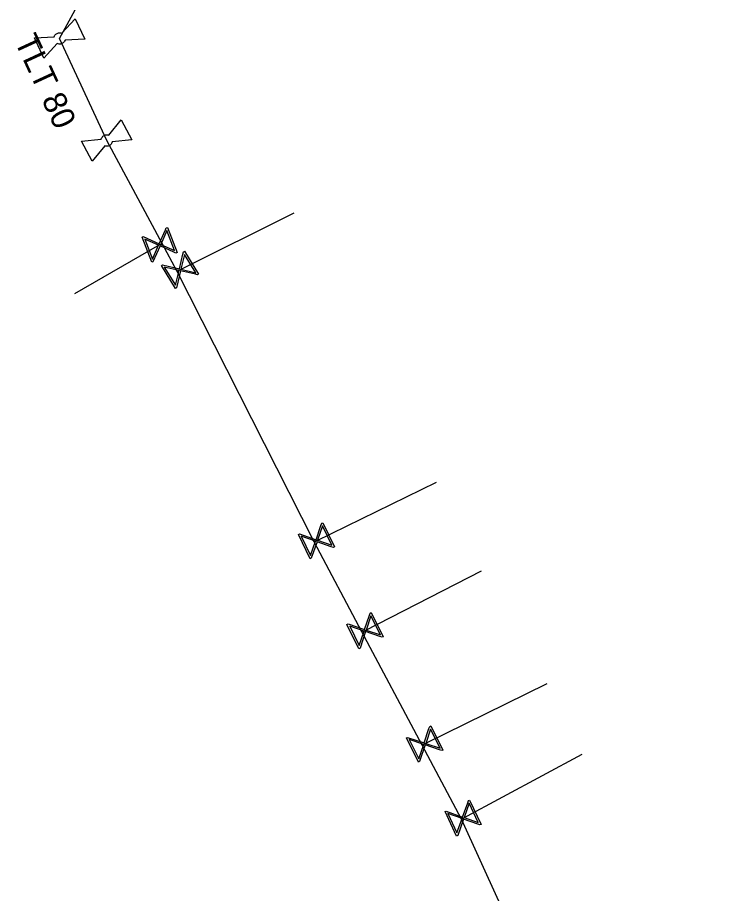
# Model space of a CAD drawing. Extents: x -643842 to -636370, y -1119190 to -1110210.
# Drawn here: x -641248.27 to -641209.56, y -1113374.82 to -1113326.23 of the extents above; entities that cross this region are included whole.
import ezdxf

# ---------------------------------------------------------------- set-up
doc = ezdxf.new("R2010")
doc.units = 0
for name, color, linetype in [('Default', 7, 'Continuous'), ('Level 16', 7, 'Continuous'), ('Level 20', 7, 'Continuous'), ('Level 21', 7, 'Continuous'), ('Level 23', 7, 'Continuous'), ('Level 28', 7, 'Continuous')]:
    doc.layers.add(name, color=color, linetype=linetype)

msp = doc.modelspace()

# ---------------------------------------------------------------- linework, layer by layer
at = {"layer": 'Default'}
for points in [[(-641246.24, -1113327.305), (-641246.226, -1113327.254), (-641246.194, -1113327.209), (-641246.145, -1113327.141), (-641246.071, -1113327.107), (-641245.997, -1113327.072), (-641245.91, -1113327.079), (-641245.857, -1113327.083), (-641245.809, -1113327.105)], [(-641245.637, -1113327.476), (-641245.652, -1113327.526), (-641245.683, -1113327.57), (-641245.734, -1113327.64), (-641245.808, -1113327.674), (-641245.882, -1113327.708), (-641245.966, -1113327.701), (-641246.021, -1113327.697), (-641246.069, -1113327.675)], [(-641243.625, -1113332.982), (-641243.614, -1113332.931), (-641243.585, -1113332.884), (-641243.54, -1113332.813), (-641243.468, -1113332.774), (-641243.396, -1113332.736), (-641243.309, -1113332.738), (-641243.256, -1113332.738), (-641243.207, -1113332.757)], [(-641243.013, -1113333.118), (-641243.025, -1113333.168), (-641243.053, -1113333.214), (-641243.1, -1113333.286), (-641243.172, -1113333.325), (-641243.244, -1113333.364), (-641243.328, -1113333.362), (-641243.383, -1113333.361), (-641243.432, -1113333.341)]]:
    msp.add_open_spline(points, degree=3, dxfattribs=at)
at = {"layer": 'Level 16'}
for points in [[(-641239.959, -1113337.87), (-641239.42, -1113339.269), (-641239.482, -1113339.293), (-641239.597, -1113339.237), (-641240.366, -1113338.897), (-641240.758, -1113339.785), (-641240.82, -1113339.809), (-641241.359, -1113338.409), (-641241.298, -1113338.385), (-641240.41, -1113338.781), (-641240.07, -1113338.013), (-641240.021, -1113337.893), (-641239.959, -1113337.87)], [(-641239.99, -1113338.05), (-641240.33, -1113338.817), (-641239.564, -1113339.155), (-641239.99, -1113338.05)], [(-641240.787, -1113339.633), (-641240.446, -1113338.862), (-641241.215, -1113338.521), (-641240.787, -1113339.633)], [(-641239.016, -1113339.197), (-641238.227, -1113340.473), (-641238.283, -1113340.508), (-641238.407, -1113340.474), (-641239.225, -1113340.282), (-641239.446, -1113341.227), (-641239.503, -1113341.262), (-641240.291, -1113339.986), (-641240.235, -1113339.951), (-641239.29, -1113340.176), (-641239.098, -1113339.358), (-641239.072, -1113339.232), (-641239.016, -1113339.197)], [(-641239.012, -1113339.38), (-641239.204, -1113340.196), (-641238.39, -1113340.388), (-641239.012, -1113339.38)], [(-641239.503, -1113341.083), (-641239.31, -1113340.262), (-641240.129, -1113340.07), (-641239.503, -1113341.083)], [(-641231.342, -1113354.253), (-641230.687, -1113355.602), (-641230.746, -1113355.631), (-641230.866, -1113355.585), (-641231.66, -1113355.311), (-641231.977, -1113356.229), (-641232.036, -1113356.258), (-641232.692, -1113354.908), (-641232.632, -1113354.88), (-641231.715, -1113355.199), (-641231.441, -1113354.405), (-641231.402, -1113354.282), (-641231.342, -1113354.253)], [(-641231.358, -1113354.436), (-641231.632, -1113355.228), (-641230.84, -1113355.501), (-641231.358, -1113354.436)], [(-641232.018, -1113356.08), (-641231.744, -1113355.283), (-641232.539, -1113355.008), (-641232.018, -1113356.08)], [(-641228.652, -1113359.237), (-641227.989, -1113360.582), (-641228.048, -1113360.612), (-641228.168, -1113360.566), (-641228.964, -1113360.297), (-641229.275, -1113361.217), (-641229.334, -1113361.246), (-641229.997, -1113359.9), (-641229.938, -1113359.871), (-641229.019, -1113360.185), (-641228.75, -1113359.39), (-641228.711, -1113359.266), (-641228.652, -1113359.237)], [(-641228.666, -1113359.42), (-641228.935, -1113360.214), (-641228.143, -1113360.482), (-641228.666, -1113359.42)], [(-641229.317, -1113361.068), (-641229.047, -1113360.269), (-641229.844, -1113359.999), (-641229.317, -1113361.068)], [(-641225.352, -1113365.524), (-641224.684, -1113366.867), (-641224.743, -1113366.896), (-641224.863, -1113366.852), (-641225.66, -1113366.585), (-641225.968, -1113367.506), (-641226.027, -1113367.535), (-641226.695, -1113366.193), (-641226.636, -1113366.163), (-641225.716, -1113366.474), (-641225.45, -1113365.677), (-641225.411, -1113365.553), (-641225.352, -1113365.524)], [(-641225.366, -1113365.707), (-641225.632, -1113366.502), (-641224.838, -1113366.767), (-641225.366, -1113365.707)], [(-641226.011, -1113367.357), (-641225.744, -1113366.557), (-641226.541, -1113366.291), (-641226.011, -1113367.357)], [(-641223.203, -1113369.64), (-641222.561, -1113370.996), (-641222.621, -1113371.024), (-641222.74, -1113370.977), (-641223.532, -1113370.695), (-641223.857, -1113371.61), (-641223.916, -1113371.638), (-641224.559, -1113370.283), (-641224.499, -1113370.254), (-641223.585, -1113370.583), (-641223.304, -1113369.791), (-641223.263, -1113369.668), (-641223.203, -1113369.64)], [(-641223.221, -1113369.823), (-641223.502, -1113370.612), (-641222.714, -1113370.893), (-641223.221, -1113369.823)], [(-641223.897, -1113371.46), (-641223.615, -1113370.666), (-641224.407, -1113370.384), (-641223.897, -1113371.46)]]:
    msp.add_lwpolyline(points, dxfattribs=at)
at = {"layer": 'Level 21'}
msp.add_lwpolyline([(-641209.56, -1113403.58), (-641209.609, -1113403.379), (-641215.92, -1113389.5), (-641218.293, -1113382.475), (-641219.505, -1113379.807), (-641223.644, -1113370.694), (-641225.822, -1113366.6), (-641229.166, -1113360.315), (-641231.827, -1113355.314), (-641239.414, -1113340.313), (-641240.247, -1113338.763), (-641243.32, -1113333.05), (-641245.94, -1113327.39), (-641244.64, -1113325.01), (-641242.41, -1113323.69), (-641242.2, -1113323.55)], dxfattribs=at)
at = {"layer": 'Level 23'}
for points in [[(-641239.414, -1113340.313), (-641239.26, -1113340.23), (-641232.927, -1113337.06)], [(-641240.247, -1113338.763), (-641240.39, -1113338.84), (-641245.103, -1113341.561)], [(-641231.827, -1113355.314), (-641231.69, -1113355.256), (-641225.038, -1113352.003)], [(-641229.166, -1113360.315), (-641228.993, -1113360.242), (-641222.528, -1113356.924)], [(-641225.822, -1113366.6), (-641225.69, -1113366.53), (-641218.894, -1113363.184)], [(-641223.644, -1113370.694), (-641223.56, -1113370.64), (-641216.95, -1113367.09)]]:
    msp.add_lwpolyline(points, dxfattribs=at)
at = {"layer": 'Level 28'}
for points in [[(-641245.809, -1113327.105), (-641245.068, -1113326.298)], [(-641245.068, -1113326.298), (-641244.543, -1113327.432), (-641245.637, -1113327.476)], [(-641246.069, -1113327.675), (-641246.811, -1113328.483), (-641247.336, -1113327.348), (-641246.24, -1113327.305)], [(-641243.207, -1113332.757), (-641242.515, -1113331.907)], [(-641242.515, -1113331.907), (-641241.923, -1113333.008), (-641243.013, -1113333.118)], [(-641243.432, -1113333.341), (-641244.125, -1113334.192), (-641244.717, -1113333.091), (-641243.625, -1113332.982)]]:
    msp.add_lwpolyline(points, dxfattribs=at)

# ---------------------------------------------------------------- texts
at = {"layer": 'Level 20'}
msp.add_text('TLT 80', height=1.3, rotation=294.8393, dxfattribs=at).set_placement((-641248.46, -1113327.528))

doc.saveas('drawing.dxf')
